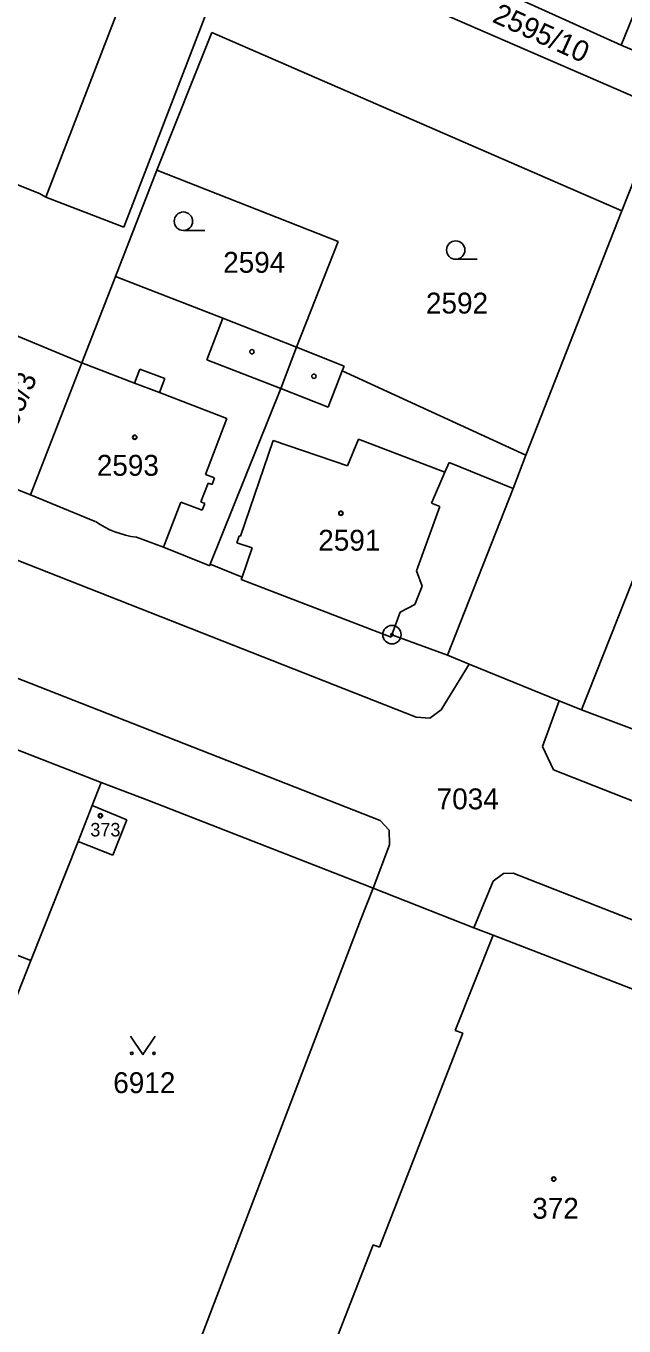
# Model space of a CAD drawing. Extents: x -593183 to -588034, y -1130415 to -1124994.
# Drawn here: x -591024.8 to -590976.1, y -1128428.4 to -1128322.5 of the extents above; entities that cross this region are included whole.
import ezdxf

# ---------------------------------------------------------------- set-up
doc = ezdxf.new("R2010")
doc.units = 0
for name, color, linetype in [('Vrstva 1', 7, 'Continuous'), ('Vrstva 18', 7, 'Continuous'), ('Vrstva 19', 7, 'Continuous'), ('Vrstva 24', 7, 'Continuous'), ('Vrstva 25', 7, 'Continuous'), ('Vrstva 4', 7, 'Continuous')]:
    doc.layers.add(name, color=color, linetype=linetype)

msp = doc.modelspace()

# ---------------------------------------------------------------- linework, layer by layer
at = {"layer": 'Vrstva 1'}
for p, q in [((-590997.88, -1128318.46), (-590973.02, -1128329.29)), ((-590986.28, -1128319.6), (-590976.33, -1128324.1)), ((-591010.12, -1128321.52), (-591016.82, -1128338.93)), ((-591009.67, -1128323.08), (-591014.13, -1128334.29)), ((-591009.67, -1128323.08), (-590976.28, -1128337.59)), ((-590976.33, -1128324.1), (-590971.75, -1128326.04)), ((-590973.02, -1128329.29), (-590976.28, -1128337.59)), ((-591026.35, -1128335.12), (-591023.69, -1128336.18)), ((-591014.13, -1128334.29), (-591017.5, -1128342.94)), ((-591014.13, -1128334.29), (-590999.37, -1128340.1)), ((-591023.69, -1128336.18), (-591023.17, -1128336.49)), ((-591099.52, -1128336.96), (-590993.02, -1128378.83)), ((-591023.17, -1128336.49), (-591016.82, -1128338.93)), ((-590976.28, -1128337.59), (-590984.09, -1128357.5)), ((-590999.37, -1128340.1), (-591002.78, -1128348.71)), ((-591109.87, -1128342.6), (-590995.96, -1128387.23)), ((-591017.5, -1128342.94), (-591020.24, -1128349.98)), ((-591017.5, -1128342.94), (-591008.76, -1128346.34)), ((-591008.76, -1128346.34), (-591002.78, -1128348.71)), ((-591027.21, -1128347.09), (-591020.24, -1128349.98)), ((-591002.78, -1128348.71), (-591004.06, -1128352.07)), ((-591002.78, -1128348.71), (-590998.9, -1128350.25)), ((-591020.24, -1128349.98), (-591024.42, -1128360.71)), ((-590998.9, -1128350.25), (-590999.04, -1128350.62)), ((-590999.04, -1128350.62), (-590984.09, -1128357.5)), ((-591004.06, -1128352.07), (-591009.79, -1128366.36)), ((-590969.41, -1128352.56), (-590979.57, -1128378.22)), ((-590984.09, -1128357.5), (-590985.14, -1128360.2)), ((-591024.42, -1128360.71), (-591031.35, -1128358.02)), ((-590985.14, -1128360.2), (-590990.47, -1128373.79)), ((-591076.32, -1128361.58), (-591018.67, -1128384.16)), ((-591024.42, -1128360.71), (-591019.15, -1128362.9)), ((-591015.81, -1128364.18), (-591013.6, -1128364.98)), ((-591013.6, -1128364.98), (-591009.84, -1128366.5)), ((-591009.79, -1128366.36), (-591009.84, -1128366.5)), ((-591009.79, -1128366.36), (-591007.2, -1128367.44)), ((-591007.2, -1128367.44), (-591007.28, -1128367.63)), ((-591007.28, -1128367.63), (-590995.07, -1128372.31)), ((-590995, -1128372.11), (-590995.07, -1128372.31)), ((-590995, -1128372.11), (-590990.47, -1128373.79)), ((-590990.47, -1128373.79), (-590988.7, -1128374.51)), ((-590988.7, -1128374.51), (-590990.98, -1128378.23)), ((-590988.7, -1128374.51), (-590981.38, -1128377.49)), ((-590981.38, -1128377.49), (-590982.75, -1128381.22)), ((-590981.38, -1128377.49), (-590979.57, -1128378.22)), ((-590990.98, -1128378.23), (-590991.91, -1128378.9)), ((-590979.57, -1128378.22), (-590961.9, -1128384.92)), ((-590993.02, -1128378.83), (-590991.91, -1128378.9)), ((-590982.75, -1128381.22), (-590981.84, -1128383.12)), ((-590981.84, -1128383.12), (-590924.79, -1128405.63)), ((-591018.67, -1128384.16), (-591019.41, -1128386.03)), ((-591018.67, -1128384.16), (-591014.74, -1128385.65)), ((-591019.41, -1128386.03), (-591020.56, -1128388.94)), ((-591019.41, -1128386.03), (-591016.59, -1128387.18)), ((-591014.74, -1128385.65), (-590997.42, -1128392.39)), ((-591016.59, -1128387.18), (-591017.72, -1128390.07)), ((-590995.96, -1128387.23), (-590995.22, -1128388.04)), ((-590995.22, -1128388.04), (-590995.19, -1128389.21)), ((-591024.4, -1128398.63), (-591020.56, -1128388.94)), ((-591020.56, -1128388.94), (-591017.72, -1128390.07)), ((-590995.19, -1128389.21), (-590996.54, -1128392.74)), ((-590997.42, -1128392.39), (-590996.54, -1128392.74)), ((-590986.76, -1128392.19), (-590988.33, -1128395.97)), ((-590985.93, -1128391.55), (-590986.76, -1128392.19)), ((-590985.12, -1128391.53), (-590985.93, -1128391.55)), ((-590936, -1128410.88), (-590985.12, -1128391.53)), ((-590996.54, -1128392.74), (-590997.55, -1128395.37)), ((-590996.54, -1128392.74), (-590988.33, -1128395.97)), ((-591033.92, -1128395.04), (-591024.4, -1128398.63)), ((-590997.55, -1128395.37), (-591012.41, -1128434.22)), ((-590986.77, -1128396.58), (-590989.84, -1128404.33)), ((-590988.33, -1128395.97), (-590986.77, -1128396.58)), ((-590986.77, -1128396.58), (-590956.46, -1128408.29)), ((-591034.79, -1128424.89), (-591024.4, -1128398.63)), ((-590989.22, -1128404.56), (-590996.01, -1128421.99)), ((-590989.84, -1128404.33), (-590989.22, -1128404.56)), ((-590996.54, -1128421.79), (-590999.4, -1128429.17)), ((-590996.54, -1128421.79), (-590996.01, -1128421.99))]:
    msp.add_line(p, q, dxfattribs=at)
msp.add_arc((-591014.7, -1128356.3), 7.96, 236.0501, 262.0129, dxfattribs=at)
at = {"layer": 'Vrstva 24'}
for radius in [0.75, 0.0903]:
    msp.add_circle((-590995, -1128372.11), radius, dxfattribs=at)
at = {"layer": 'Vrstva 25'}
for p, q in [((-591010.23, -1128339.19), (-591011.98, -1128339.19)), ((-590988.06, -1128341.54), (-590989.81, -1128341.54))]:
    msp.add_line(p, q, dxfattribs=at)
msp.add_lwpolyline([(-591014.28, -1128404.8), (-591015.28, -1128406.3), (-591016.28, -1128404.8)], dxfattribs=at)
for centre, radius in [((-591011.98, -1128338.44), 0.75), ((-590989.81, -1128340.79), 0.75), ((-591006.4, -1128349.07), 0.175), ((-591001.35, -1128351.07), 0.175), ((-591015.94, -1128356.03), 0.175), ((-591015.94, -1128356.03), 0.15), ((-590999.16, -1128362.22), 0.175), ((-590999.16, -1128362.22), 0.15), ((-591018.74, -1128386.85), 0.175), ((-591018.74, -1128386.85), 0.15), ((-591016.18, -1128406.2), 0.1), ((-591014.38, -1128406.2), 0.1), ((-590981.83, -1128416.44), 0.175), ((-590981.83, -1128416.44), 0.15)]:
    msp.add_circle(centre, radius, dxfattribs=at)
at = {"layer": 'Vrstva 4'}
for p, q in [((-590971.82, -1128312.87), (-590976.33, -1128324.1)), ((-591016.47, -1128319.08), (-591023.17, -1128336.49)), ((-591008.76, -1128346.34), (-591010.08, -1128349.73)), ((-591020.24, -1128349.98), (-591015.96, -1128351.62)), ((-591010.08, -1128349.73), (-591004.06, -1128352.07)), ((-591015.52, -1128350.49), (-591015.96, -1128351.62)), ((-591015.52, -1128350.49), (-591013.5, -1128351.26)), ((-590999.04, -1128350.62), (-591000.19, -1128353.58)), ((-591015.96, -1128351.62), (-591013.93, -1128352.39)), ((-591013.5, -1128351.26), (-591013.93, -1128352.39)), ((-591004.06, -1128352.07), (-591000.19, -1128353.58)), ((-591013.93, -1128352.39), (-591008.43, -1128354.5)), ((-591008.43, -1128354.5), (-591010.18, -1128359.07)), ((-591004.68, -1128356.3), (-591007.34, -1128364.09)), ((-591004.68, -1128356.3), (-590998.62, -1128358.36)), ((-590997.73, -1128356.19), (-590998.62, -1128358.36)), ((-590997.73, -1128356.19), (-590990.7, -1128358.88)), ((-590990.35, -1128358.08), (-590990.7, -1128358.88)), ((-590990.35, -1128358.08), (-590985.14, -1128360.2)), ((-591010.18, -1128359.07), (-591009.45, -1128359.35)), ((-591009.45, -1128359.35), (-591009.65, -1128359.89)), ((-590990.7, -1128358.88), (-590991.79, -1128361.39)), ((-591009.96, -1128359.77), (-591010.55, -1128361.3)), ((-591009.96, -1128359.77), (-591009.65, -1128359.89)), ((-591012.2, -1128361.31), (-591013.6, -1128364.98)), ((-591012.2, -1128361.31), (-591010.45, -1128361.97)), ((-591010.55, -1128361.3), (-591010.24, -1128361.42)), ((-591010.24, -1128361.42), (-591010.45, -1128361.97)), ((-590991.1, -1128361.68), (-590993.01, -1128366.91)), ((-590991.79, -1128361.39), (-590991.1, -1128361.68)), ((-591007.43, -1128364.06), (-591007.62, -1128364.62)), ((-591007.62, -1128364.62), (-591006.38, -1128365.04)), ((-591007.43, -1128364.06), (-591007.34, -1128364.09)), ((-591006.38, -1128365.04), (-591007.2, -1128367.44)), ((-590993.01, -1128366.91), (-590992.54, -1128368.17)), ((-590992.54, -1128368.17), (-590993.13, -1128369.65)), ((-590993.13, -1128369.65), (-590994.33, -1128370.28)), ((-590994.33, -1128370.28), (-590995, -1128372.11))]:
    msp.add_line(p, q, dxfattribs=at)

# ---------------------------------------------------------------- texts
at = {"layer": 'Vrstva 18'}
msp.add_text('2595/10', height=1.7, rotation=335.5561, dxfattribs=at).set_placement((-590986.92, -1128322.18))
for s, p in [('2594', (-591008.74, -1128342.64)), ('2592', (-590992.23, -1128345.96)), ('7034', (-590991.36, -1128386.33)), ('6912', (-591017.69, -1128409.44))]:
    msp.add_text(s, height=1.7, dxfattribs=at).set_placement(p)
at = {"layer": 'Vrstva 19'}
msp.add_text('2595/3', height=1.7, rotation=67.4965, dxfattribs=at).set_placement((-591026.52, -1128357.61))
for s, height, p in [('2593', 1.7, (-591019.03, -1128359.17)), ('2591', 1.7, (-591001, -1128365.27)), ('373', 1.1, (-591019.56, -1128388.54)), ('372', 1.7, (-590983.58, -1128419.67))]:
    msp.add_text(s, height=height, dxfattribs=at).set_placement(p)

doc.saveas('drawing.dxf')
